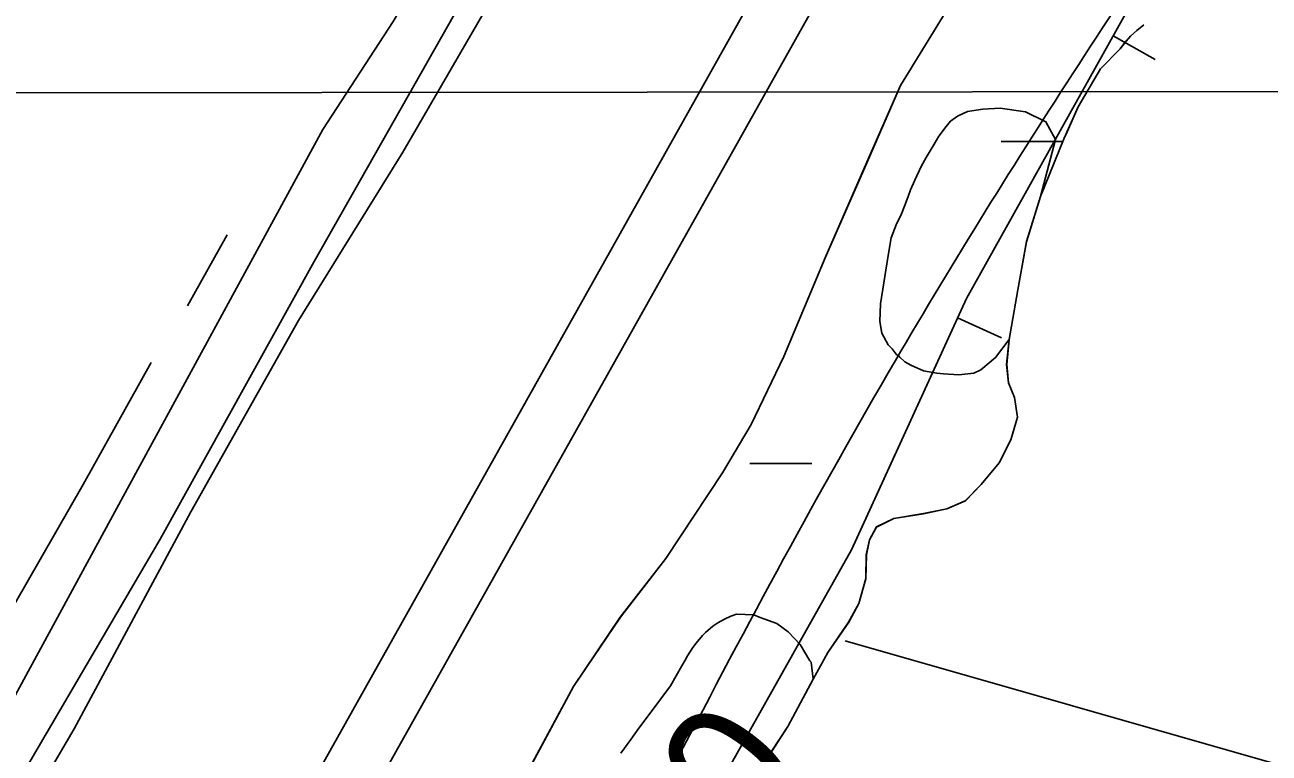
# Model space of a CAD drawing. Extents: x 3297735 to 3335592, y 670436 to 695807.
# Drawn here: x 3315202 to 3315846, y 690635 to 691011 of the extents above; entities that cross this region are included whole.
import ezdxf

# ---------------------------------------------------------------- set-up
doc = ezdxf.new("R2010")
doc.units = 0
for name, color, linetype in [('V-BORW-LINE', 7, 'Continuous'), ('V-GRID-MAJR', 7, 'Continuous'), ('V-LEVE-TOET', 7, 'Continuous'), ('V-RIVR-RANG', 7, 'Continuous'), ('V-ROAD-CNTR', 7, 'Continuous'), ('V-SITE-VEGE', 7, 'Continuous'), ('V-SURV-LINE', 7, 'Continuous'), ('V-TOPO-SHOR', 7, 'Continuous'), ('V-UTIL-LINE', 7, 'Continuous'), ('V-WETL-SWMP', 7, 'Continuous')]:
    doc.layers.add(name, color=color, linetype=linetype)

msp = doc.modelspace()

# ---------------------------------------------------------------- linework, layer by layer
at = {"layer": 'V-BORW-LINE'}
for p, q in [((3315764.95, 691005.49), (3315786.77, 690993.29)), ((3315684.45, 690859.67), (3315707.19, 690849.27))]:
    msp.add_line(p, q, dxfattribs=at)
for points in [[(3316802.06, 692162.21), (3316698.01, 692222.39), (3316646.3, 692204.95), (3316585.25, 692111.65), (3316527.54, 692020.85), (3316443.01, 691863.38), (3316386.07, 691743.39), (3316326.65, 691633.41), (3316181.29, 691477.69), (3316085.16, 691348.58), (3315991.52, 691218.64), (3315920.6, 691180.38), (3315787.78, 691046.33), (3315689.04, 690869.7), (3315629.58, 690739.7), (3315540.05, 690580.57), (3315408.66, 690335.61), (3315391.77, 690237.25), (3315403.3, 690174.69), (3315468.21, 690129.57)], [(3316802.06, 692162.21), (3316698.01, 692222.39), (3316646.3, 692204.95), (3316585.25, 692111.65), (3316527.54, 692020.85), (3316443.01, 691863.38), (3316386.07, 691743.39), (3316326.65, 691633.41), (3316181.29, 691477.69), (3316085.16, 691348.58), (3315991.52, 691218.64), (3315920.6, 691180.38), (3315787.78, 691046.33), (3315689.04, 690869.7), (3315629.77, 690740.11)]]:
    msp.add_lwpolyline(points, dxfattribs=at)
msp.add_spline([(3316995.19, 691930.46), (3317005.04, 692007.66), (3317000.73, 692060.53), (3316978.97, 692099.49), (3316906.19, 692141.1), (3316833.29, 692187.23), (3316697.41, 692287.63), (3316663.26, 692310.16), (3316619.56, 692296.15), (3316590.92, 692259.44), (3316565.01, 692210.53), (3316480.24, 692005.74), (3316389.23, 691825.19), (3316305.53, 691699.32), (3316276.48, 691659.41), (3316186.55, 691545.67), (3316036.76, 691382.05), (3315921.08, 691241.35), (3315848.08, 691140.02), (3315652.34, 690837.57), (3315431.18, 690420.67), (3315366.48, 690281.6), (3315351.93, 690233.43), (3315347.59, 690183.53), (3315387.16, 690117.36), (3315426.15, 690095.12), (3315473.6, 690094.31), (3315510.73, 690108.44), (3315542.49, 690128.45), (3315605.13, 690188.3), (3315659.03, 690264.36), (3315680.95, 690299.03), (3315904.66, 690642.19), (3316007.96, 690811.35), (3316078, 690936.85), (3316101.2, 690968.46), (3316112.23, 690877.46), (3316165.02, 690879.03), (3316235.46, 690925.63), (3316271.09, 690958.63), (3316327.12, 691033.63), (3316466.84, 691261.08), (3316567.99, 691464.66), (3316598.36, 691502.42), (3316633.55, 691520.69), (3316678.11, 691524.6), (3316723.77, 691458.6), (3316762.99, 691470.77), (3316787.64, 691500.01), (3316883.3, 691688.42), (3316909.39, 691731.24), (3316973.65, 691855.57), (3316995.19, 691930.46)], degree=3, dxfattribs=at)
at = {"layer": 'V-GRID-MAJR'}
msp.add_lwpolyline([(3301853.13, 690965.76), (3302673.49, 690966.23), (3305673.73, 690968.17), (3310110.29, 690971.5), (3313525.52, 690974.42), (3317355.66, 690978.09), (3321058.09, 690982.03), (3323164.54, 690984.43), (3326643.71, 690988.68), (3330122.76, 690993.26), (3332835.9, 690997.06), (3333379.42, 690997.86)], dxfattribs=at)
at = {"layer": 'V-LEVE-TOET'}
for points in [[(3314907.14, 690085.76), (3314976.67, 690209.28), (3315030.35, 690306.7), (3315086.37, 690401.76), (3315161.64, 690534.99), (3315227.45, 690647.12), (3315287.89, 690759.28), (3315343.58, 690858.36), (3315397.56, 690945.38), (3315463.71, 691059.53), (3315520.37, 691145.19), (3315573.27, 691212.43), (3315648.73, 691305.41), (3315744.41, 691421.46), (3315825.62, 691528.84), (3315860.03, 691571.42)], [(3315679.52, 691019.54), (3315654.89, 690979.72), (3315637.64, 690940.2), (3315616, 690890.63), (3315594.69, 690839.72), (3315577.79, 690804.56), (3315562.94, 690779.46), (3315533.61, 690735.29), (3315510.02, 690704.85), (3315485.74, 690669.04), (3315439.48, 690583)]]:
    msp.add_lwpolyline(points, dxfattribs=at)
at = {"layer": 'V-ROAD-CNTR'}
msp.add_lwpolyline([(3316100.75, 691990.41), (3316053.2, 691919.41), (3316015.67, 691864.87), (3315959.62, 691798.12), (3315900.1, 691716.26), (3315877.11, 691675.63), (3315741.18, 691491.25), (3315665.24, 691389.9), (3315609.31, 691324.4), (3315553.62, 691254.63), (3315505.24, 691190.8), (3315468.68, 691134.19), (3315418.8, 691057.34), (3315392.51, 691012.92), (3315356.12, 690957.01), (3315256.09, 690773.32), (3315147.69, 690573.87)], dxfattribs=at)
at = {"layer": 'V-SITE-VEGE'}
msp.add_lwpolyline([(3315719.57, 690966.25), (3315730.24, 690960.97), (3315735.25, 690951.82), (3315727.32, 690922.44), (3315720.18, 690899.06), (3315715.63, 690874.18), (3315711.16, 690848.54), (3315704.17, 690839.09), (3315696.57, 690832.71), (3315692.88, 690830.97), (3315685.1, 690830.22), (3315677.14, 690830.64), (3315673.84, 690831.04), (3315666.85, 690832.23), (3315660.26, 690835.17), (3315657.16, 690836.93), (3315654.64, 690839.27), (3315652.71, 690840.83), (3315650.58, 690843.55), (3315648.64, 690845.7), (3315645.36, 690851.73), (3315644.22, 690857.75), (3315644.64, 690866.88), (3315648.62, 690891.92), (3315650.2, 690901.04), (3315652.75, 690907.83), (3315655.49, 690913.45), (3315657.06, 690917.33), (3315659.02, 690922.38), (3315660.2, 690925.87), (3315662.35, 690930.91), (3315665.68, 690937.89), (3315668.22, 690942.54), (3315672.32, 690949.52), (3315674.86, 690953.59), (3315678.57, 690958.63), (3315680.91, 690961.33), (3315684.41, 690963.85), (3315689.67, 690966.35), (3315697.63, 690967.49), (3315706.57, 690968.04)], close=True, dxfattribs=at)
for points in [[(3315557.82, 690700.24), (3315560.55, 690701.98), (3315563.86, 690703.91), (3315567.16, 690705.45), (3315570.08, 690706.41), (3315579.01, 690706.18), (3315582.31, 690704.81), (3315590.91, 690701.57), (3315596.92, 690697.28), (3315603.11, 690690.85), (3315608.13, 690682.28)], [(3315510.2, 690634.57), (3315515.47, 690641.73), (3315519.57, 690647.55), (3315524.45, 690653.94), (3315535.96, 690669.43), (3315541.82, 690679.71), (3315543.58, 690682.61), (3315544.75, 690684.94), (3315547.49, 690689.2), (3315549.25, 690691.53), (3315552.56, 690695.4), (3315554.12, 690696.95), (3315557.82, 690700.24)], [(3315608.13, 690682.28), (3315608.71, 690681.7), (3315609.76, 690672.78), (3315596.66, 690648.31), (3315588.12, 690635.34), (3315579.39, 690626.2)]]:
    msp.add_lwpolyline(points, dxfattribs=at)
at = {"layer": 'V-SURV-LINE'}
for points in [[(3315170.44, 690298.5), (3315611.76, 691084.78)], [(3315637.92, 691070.11), (3315196.6, 690283.83)]]:
    msp.add_lwpolyline(points, dxfattribs=at)
at = {"layer": 'V-TOPO-SHOR'}
msp.add_line((3315306.6, 690902.51), (3315286.03, 690865.8), dxfattribs=at)
for points in [[(3315197.57, 690618.44), (3315271.97, 690745.25), (3315351.62, 690888.78), (3315427.91, 691023.02), (3315470.87, 691088.26), (3315502.25, 691135.34), (3315537.35, 691182.78), (3315602.3, 691266.16), (3315652.68, 691327.66), (3315709.78, 691395.83), (3315746.35, 691440.66)], [(3315780.81, 691011.12), (3315777.21, 691008.18), (3315774.01, 691005.25), (3315771.62, 691002.74), (3315768.62, 690998.81)], [(3315741.19, 690955.92), (3315746.81, 690968.82), (3315758.4, 690988.47), (3315768.62, 690998.81)], [(3315710.88, 690826.04), (3315709.87, 690835.49), (3315711.16, 690848.54), (3315715.63, 690874.18), (3315720.18, 690899.06), (3315727.32, 690922.44), (3315739.69, 690952.5), (3315741.19, 690955.92)], [(3315267.34, 690836.51), (3315232.19, 690773.46), (3315182.09, 690686.69), (3315155.55, 690641.82)], [(3315617.33, 690686.68), (3315628.13, 690702.32), (3315633.45, 690711.93), (3315637.07, 690724.82), (3315637.27, 690737.09), (3315638.85, 690744.85), (3315642.6, 690751.52), (3315651.48, 690755.99), (3315666.91, 690758.42), (3315678.99, 690760.87), (3315688.49, 690765.03), (3315696.69, 690773.54), (3315706.02, 690784.66), (3315712.01, 690796.53), (3315715.52, 690808.28), (3315713.95, 690818.45), (3315710.88, 690826.04)], [(3315384, 690186.37), (3315392.97, 690212.04), (3315401.26, 690244.71), (3315405.46, 690276.65), (3315410.38, 690301.53), (3315417.9, 690324.92), (3315426.9, 690348.67), (3315431.42, 690366.49), (3315434.46, 690385.8), (3315438.99, 690404.36), (3315444.58, 690422.52), (3315459.98, 690457.05), (3315481.29, 690492.65), (3315507.49, 690544.95), (3315529.35, 690580.86), (3315539.81, 690594.34), (3315553.42, 690608.33), (3315565.34, 690617.95), (3315579.39, 690626.2), (3315588.12, 690635.34), (3315596.66, 690648.31), (3315609.76, 690672.78), (3315617.33, 690686.68)]]:
    msp.add_lwpolyline(points, dxfattribs=at)
at = {"layer": 'V-UTIL-LINE'}
msp.add_line((3320794.04, 689217.49), (3315626.29, 690692.6), dxfattribs=at)
at = {"layer": 'V-WETL-SWMP'}
for p, q in [((3315654.9, 690979.71), (3315679.53, 691019.54)), ((3315774.03, 691005.24), (3315771.64, 691002.74)), ((3315777.22, 691008.17), (3315774.03, 691005.24)), ((3315780.83, 691011.11), (3315777.22, 691008.17)), ((3315768.64, 690998.8), (3315758.43, 690988.46)), ((3315771.64, 691002.74), (3315768.64, 690998.8)), ((3315758.43, 690988.46), (3315746.84, 690968.81)), ((3315637.65, 690940.19), (3315654.9, 690979.71)), ((3315746.84, 690968.81), (3315741.22, 690955.91)), ((3315741.22, 690955.91), (3315739.73, 690952.48)), ((3315706.99, 690950.88), (3315738.99, 690950.88)), ((3315739.73, 690952.48), (3315727.36, 690922.43)), ((3315616.01, 690890.63), (3315637.65, 690940.19)), ((3315727.36, 690922.43), (3315720.21, 690899.04)), ((3315720.21, 690899.04), (3315715.67, 690874.16)), ((3315594.7, 690839.72), (3315616.01, 690890.63)), ((3315715.67, 690874.16), (3315711.19, 690848.53)), ((3315711.19, 690848.53), (3315709.9, 690835.48)), ((3315577.8, 690804.56), (3315594.7, 690839.72)), ((3315709.9, 690835.48), (3315710.92, 690826.02)), ((3315710.92, 690826.02), (3315713.98, 690818.43)), ((3315713.98, 690818.43), (3315715.55, 690808.27)), ((3315715.55, 690808.27), (3315712.04, 690796.51)), ((3315562.95, 690779.46), (3315577.8, 690804.56)), ((3315712.04, 690796.51), (3315706.06, 690784.64)), ((3315577.08, 690784.38), (3315609.08, 690784.38)), ((3315706.06, 690784.64), (3315696.73, 690773.53)), ((3315533.61, 690735.28), (3315562.95, 690779.46)), ((3315696.73, 690773.53), (3315688.52, 690765.01)), ((3315679.03, 690760.85), (3315666.95, 690758.4)), ((3315688.52, 690765.01), (3315679.03, 690760.85)), ((3315651.51, 690755.98), (3315642.64, 690751.51)), ((3315666.95, 690758.4), (3315651.51, 690755.98)), ((3315642.64, 690751.51), (3315638.89, 690744.84)), ((3315638.89, 690744.84), (3315637.3, 690737.08)), ((3315510.03, 690704.84), (3315533.61, 690735.28)), ((3315637.3, 690737.08), (3315637.1, 690724.8)), ((3315637.1, 690724.8), (3315633.49, 690711.92)), ((3315633.49, 690711.92), (3315628.17, 690702.3)), ((3315485.75, 690669.04), (3315510.03, 690704.84)), ((3315628.17, 690702.3), (3315617.36, 690686.67)), ((3315617.36, 690686.67), (3315609.79, 690672.77)), ((3315609.79, 690672.77), (3315596.7, 690648.29)), ((3315439.49, 690583), (3315485.75, 690669.04)), ((3315596.7, 690648.29), (3315588.15, 690635.32)), ((3315588.15, 690635.32), (3315579.42, 690626.19))]:
    msp.add_line(p, q, dxfattribs=at)

# ---------------------------------------------------------------- texts
at = {"layer": 'V-RIVR-RANG'}
msp.add_text('25.0', height=67, rotation=52.07833, dxfattribs=at).set_placement((3315501.22, 690487.82))

doc.saveas('drawing.dxf')
